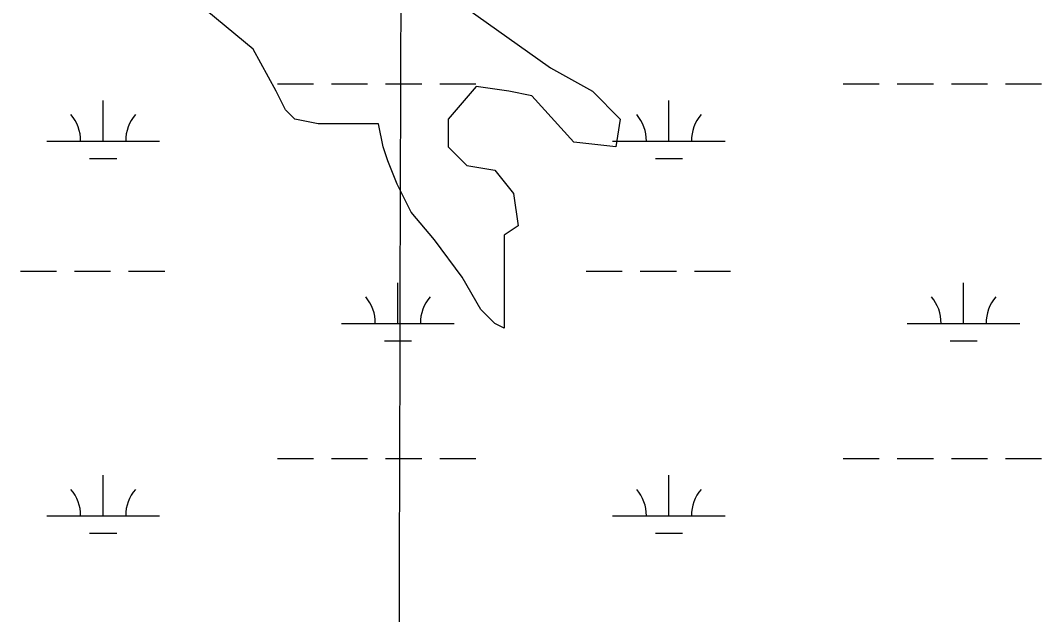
# Model space of a CAD drawing. Extents: x 3161564 to 3199464, y 849354 to 874788.
# Drawn here: x 3186357 to 3187263, y 858577 to 859104 of the extents above; entities that cross this region are included whole.
import ezdxf

# ---------------------------------------------------------------- set-up
doc = ezdxf.new("R2010")
doc.units = 0
for name, color, linetype in [('V-GRID-MAJR', 7, 'Continuous'), ('V-SITE-VEGE', 7, 'Continuous'), ('V-WETL-SWMP', 7, 'Continuous')]:
    doc.layers.add(name, color=color, linetype=linetype)

msp = doc.modelspace()

# ---------------------------------------------------------------- linework, layer by layer
at = {"layer": 'V-GRID-MAJR'}
msp.add_spline([(3186683.23, 854762.21), (3186699.1, 860821.65), (3186714.97, 866884.17), (3186730.84, 872946.73), (3186730.85, 872949.77)], degree=3, dxfattribs=at)
at = {"layer": 'V-SITE-VEGE'}
msp.add_lwpolyline([(3186641.66, 859194.25), (3186827.28, 859062.19), (3186864.41, 859041.56), (3186889.16, 859016.79), (3186885.03, 858992.03), (3186847.91, 858996.16), (3186810.78, 859037.43), (3186790.16, 859041.56), (3186761.29, 859045.69), (3186736.53, 859016.79), (3186736.53, 858992.03), (3186753.03, 858975.52), (3186777.78, 858971.4), (3186794.28, 858950.76), (3186798.41, 858921.87), (3186786.03, 858913.62), (3186786.03, 858831.08), (3186777.78, 858835.21), (3186765.41, 858847.59), (3186748.91, 858876.48), (3186724.16, 858909.49), (3186703.54, 858934.26), (3186691.16, 858959.02), (3186682.91, 858979.65), (3186678.79, 858992.03), (3186674.66, 859012.67), (3186621.04, 859012.67), (3186600.41, 859016.79), (3186592.16, 859025.05), (3186583.91, 859041.56), (3186563.29, 859078.7), (3186513.79, 859119.97)], dxfattribs=at)
at = {"layer": 'V-WETL-SWMP'}
for p, q in [((3186584.96, 859047.99), (3186616.96, 859047.99)), ((3186632.96, 859047.99), (3186664.96, 859047.99)), ((3186680.96, 859047.99), (3186712.96, 859047.99)), ((3186728.96, 859047.99), (3186760.96, 859047.99)), ((3187086.86, 859047.99), (3187118.86, 859047.99)), ((3187134.86, 859047.99), (3187166.86, 859047.99)), ((3187182.86, 859047.99), (3187214.86, 859047.99)), ((3187230.86, 859047.99), (3187262.86, 859047.99)), ((3186430.36, 858997.25), (3186430.36, 859033.25)), ((3186932.27, 858997.25), (3186932.27, 859033.25)), ((3186380.36, 858997.25), (3186480.36, 858997.25)), ((3186882.27, 858997.25), (3186982.27, 858997.25)), ((3186418.36, 858981.82), (3186442.36, 858981.82)), ((3186920.27, 858981.82), (3186944.27, 858981.82)), ((3186356.96, 858881.82), (3186388.96, 858881.82)), ((3186404.96, 858881.82), (3186436.96, 858881.82)), ((3186452.96, 858881.82), (3186484.96, 858881.82)), ((3186858.86, 858881.82), (3186890.86, 858881.82)), ((3186906.86, 858881.82), (3186938.86, 858881.82)), ((3186954.86, 858881.82), (3186986.86, 858881.82)), ((3186691.8, 858835.39), (3186691.8, 858871.39)), ((3187193.71, 858835.39), (3187193.71, 858871.39)), ((3186641.8, 858835.39), (3186741.8, 858835.39)), ((3187143.71, 858835.39), (3187243.71, 858835.39)), ((3186679.8, 858819.96), (3186703.8, 858819.96)), ((3187181.71, 858819.96), (3187205.71, 858819.96)), ((3186584.96, 858715.32), (3186616.96, 858715.32)), ((3186632.96, 858715.32), (3186664.96, 858715.32)), ((3186680.96, 858715.32), (3186712.96, 858715.32)), ((3186728.96, 858715.32), (3186760.96, 858715.32)), ((3187086.86, 858715.32), (3187118.86, 858715.32)), ((3187134.86, 858715.32), (3187166.86, 858715.32)), ((3187182.86, 858715.32), (3187214.86, 858715.32)), ((3187230.86, 858715.32), (3187262.86, 858715.32)), ((3186430.36, 858664.58), (3186430.36, 858700.58)), ((3186932.27, 858664.58), (3186932.27, 858700.58)), ((3186380.36, 858664.58), (3186480.36, 858664.58)), ((3186882.27, 858664.58), (3186982.27, 858664.58)), ((3186418.36, 858649.15), (3186442.36, 858649.15)), ((3186920.27, 858649.15), (3186944.27, 858649.15))]:
    msp.add_line(p, q, dxfattribs=at)
for centre, start, end in [((3186375.12, 858997.73), 359.22818, 40.77184), ((3186485.61, 858997.73), 139.22818, 180.77184), ((3186877.03, 858997.73), 359.22818, 40.77184), ((3186987.52, 858997.73), 139.22818, 180.77184), ((3186636.56, 858835.86), 359.22818, 40.77184), ((3186747.04, 858835.86), 139.22818, 180.77184), ((3187138.47, 858835.86), 359.22818, 40.77184), ((3187248.95, 858835.86), 139.22818, 180.77184), ((3186375.12, 858665.05), 359.22818, 40.77184), ((3186485.61, 858665.05), 139.22818, 180.77184), ((3186877.03, 858665.05), 359.22818, 40.77184), ((3186987.52, 858665.05), 139.22818, 180.77184)]:
    msp.add_arc(centre, 35.25, start, end, dxfattribs=at)

doc.saveas('drawing.dxf')
